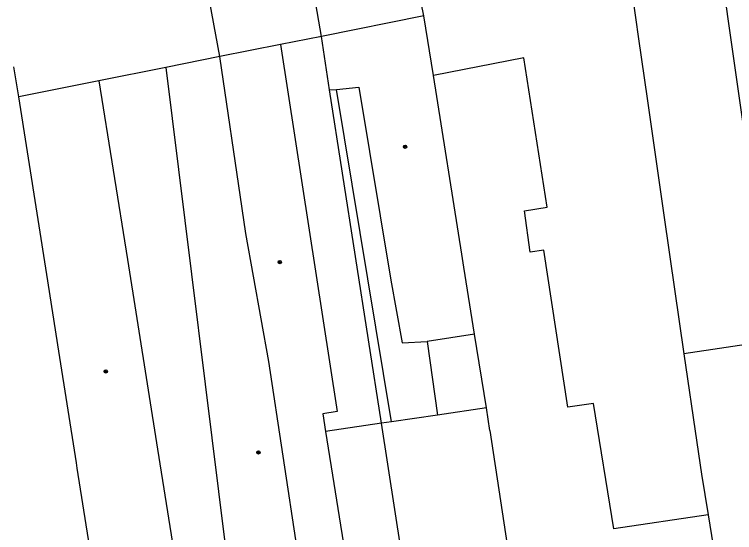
# Model space of a CAD drawing. Extents: x -596229 to -595156, y -1161237 to -1159376.
# Drawn here: x -595542.51 to -595503.4, y -1161087.12 to -1161058.99 of the extents above; entities that cross this region are included whole.
import ezdxf

# ---------------------------------------------------------------- set-up
doc = ezdxf.new("R2010")
doc.units = 0
for name, color, linetype in [('DOP - kresba z DSPS bez souradnic', 7, 'Continuous'), ('DOP - rozhrani ploch obecne', 7, 'Continuous'), ('Level 39', 7, 'Continuous'), ('TM - budovy zdene_ betonove - VP', 7, 'Continuous'), ('TM - letecke snimky - pomocna linie', 7, 'Continuous')]:
    doc.layers.add(name, color=color, linetype=linetype)

msp = doc.modelspace()

# ---------------------------------------------------------------- linework, layer by layer
at = {"layer": 'DOP - kresba z DSPS bez souradnic'}
for points in [[(-595522.04, -1161081.1), (-595525.02, -1161063.06)], [(-595517.52, -1161076.34), (-595520.09, -1161076.75)], [(-595520.09, -1161076.75), (-595519.54, -1161080.74)]]:
    msp.add_lwpolyline(points, dxfattribs=at)
at = {"layer": 'DOP - rozhrani ploch obecne'}
for points in [[(-595522.57, -1161081.18), (-595525.39, -1161063.09)], [(-595517.52, -1161076.34), (-595518.1, -1161072.71)], [(-595516.88, -1161080.34), (-595517.52, -1161076.34)], [(-595506.15, -1161077.42), (-595505.45, -1161082.22)], [(-595516.88, -1161080.34), (-595519.54, -1161080.74)], [(-595516.69, -1161081.58), (-595516.88, -1161080.34)], [(-595519.54, -1161080.74), (-595522.04, -1161081.1)], [(-595522.57, -1161081.18), (-595525.61, -1161081.63)], [(-595522.04, -1161081.1), (-595522.57, -1161081.18)], [(-595520.03, -1161097.7), (-595522.57, -1161081.18)], [(-595516.69, -1161081.58), (-595514.38, -1161096.84)]]:
    msp.add_lwpolyline(points, dxfattribs=at)
at = {"layer": 'Level 39'}
for centre, radius in [((-595521.29, -1161066.17), 0.09), ((-595521.29, -1161066.17), 0.0398), ((-595528.1, -1161072.43), 0.09), ((-595528.1, -1161072.43), 0.0398), ((-595537.55, -1161078.37), 0.09), ((-595537.55, -1161078.37), 0.0398), ((-595529.26, -1161082.76), 0.09), ((-595529.26, -1161082.76), 0.0398)]:
    msp.add_circle(centre, radius, dxfattribs=at)
at = {"layer": 'TM - budovy zdene_ betonove - VP'}
for points in [[(-595520.28, -1161059.07), (-595522.17, -1161049.8)], [(-595525.84, -1161060.18), (-595527.44, -1161050.89)], [(-595531.35, -1161061.27), (-595533.05, -1161052.05)], [(-595504.24, -1161055.9), (-595502.51, -1161067.98)], [(-595508.94, -1161057.98), (-595508.61, -1161060.31), (-595508.14, -1161063.56)], [(-595520.28, -1161059.07), (-595525.84, -1161060.18)], [(-595519.76, -1161062.31), (-595520.28, -1161059.07)], [(-595525.84, -1161060.18), (-595528.06, -1161060.62)], [(-595525.39, -1161063.09), (-595525.84, -1161060.18)], [(-595528.06, -1161060.62), (-595531.35, -1161061.27)], [(-595528.06, -1161060.62), (-595524.99, -1161080.55)], [(-595531.35, -1161061.27), (-595534.28, -1161061.87)], [(-595530.15, -1161069.53), (-595531.35, -1161061.27)], [(-595542.27, -1161063.47), (-595542.54, -1161061.84)], [(-595534.28, -1161061.87), (-595537.92, -1161062.6)], [(-595534.28, -1161061.87), (-595533.25, -1161070.17)], [(-595518.22, -1161072.01), (-595519.76, -1161062.31)], [(-595537.92, -1161062.6), (-595542.27, -1161063.47)], [(-595537.92, -1161062.6), (-595536.37, -1161072.3)], [(-595525.39, -1161063.09), (-595525.02, -1161063.06)], [(-595525.02, -1161063.06), (-595523.81, -1161062.93)], [(-595523.81, -1161062.93), (-595522.06, -1161073.42)], [(-595540.75, -1161073.1), (-595542.27, -1161063.47)], [(-595508.14, -1161063.56), (-595507.27, -1161069.63)], [(-595529.95, -1161070.88), (-595530.15, -1161069.53)], [(-595507.27, -1161069.63), (-595506.91, -1161072.15)], [(-595533.25, -1161070.17), (-595530.32, -1161093.76)], [(-595528.7, -1161077.83), (-595529.95, -1161070.88)], [(-595518.1, -1161072.71), (-595518.22, -1161072.01)], [(-595506.91, -1161072.15), (-595506.15, -1161077.42)], [(-595536.37, -1161072.3), (-595534.74, -1161082.58)], [(-595540.1, -1161077.27), (-595540.75, -1161073.1)], [(-595498.53, -1161076.28), (-595506.15, -1161077.42)], [(-595539.14, -1161083.33), (-595540.1, -1161077.27)], [(-595526.36, -1161093.24), (-595528.7, -1161077.83)], [(-595524.99, -1161080.55), (-595525.76, -1161080.67)], [(-595525.76, -1161080.67), (-595525.61, -1161081.63)], [(-595525.61, -1161081.63), (-595522.25, -1161102.64)], [(-595505.45, -1161082.22), (-595505.2, -1161083.94), (-595504.84, -1161086.15)], [(-595534.74, -1161082.58), (-595533.6, -1161089.73)], [(-595539.1, -1161083.61), (-595539.14, -1161083.33)], [(-595538.18, -1161089.42), (-595539.1, -1161083.61)], [(-595504.84, -1161086.15), (-595503.45, -1161094.8)]]:
    msp.add_lwpolyline(points, dxfattribs=at)
at = {"layer": 'TM - letecke snimky - pomocna linie'}
for points in [[(-595504.84, -1161086.15), (-595509.96, -1161086.91), (-595511.07, -1161080.1), (-595512.45, -1161080.3), (-595513.76, -1161071.79), (-595514.5, -1161071.9), (-595514.81, -1161069.66), (-595513.57, -1161069.46), (-595514.84, -1161061.34), (-595519.76, -1161062.31)], [(-595522.06, -1161073.42), (-595521.45, -1161076.81), (-595520.09, -1161076.75)]]:
    msp.add_lwpolyline(points, dxfattribs=at)

doc.saveas('drawing.dxf')
